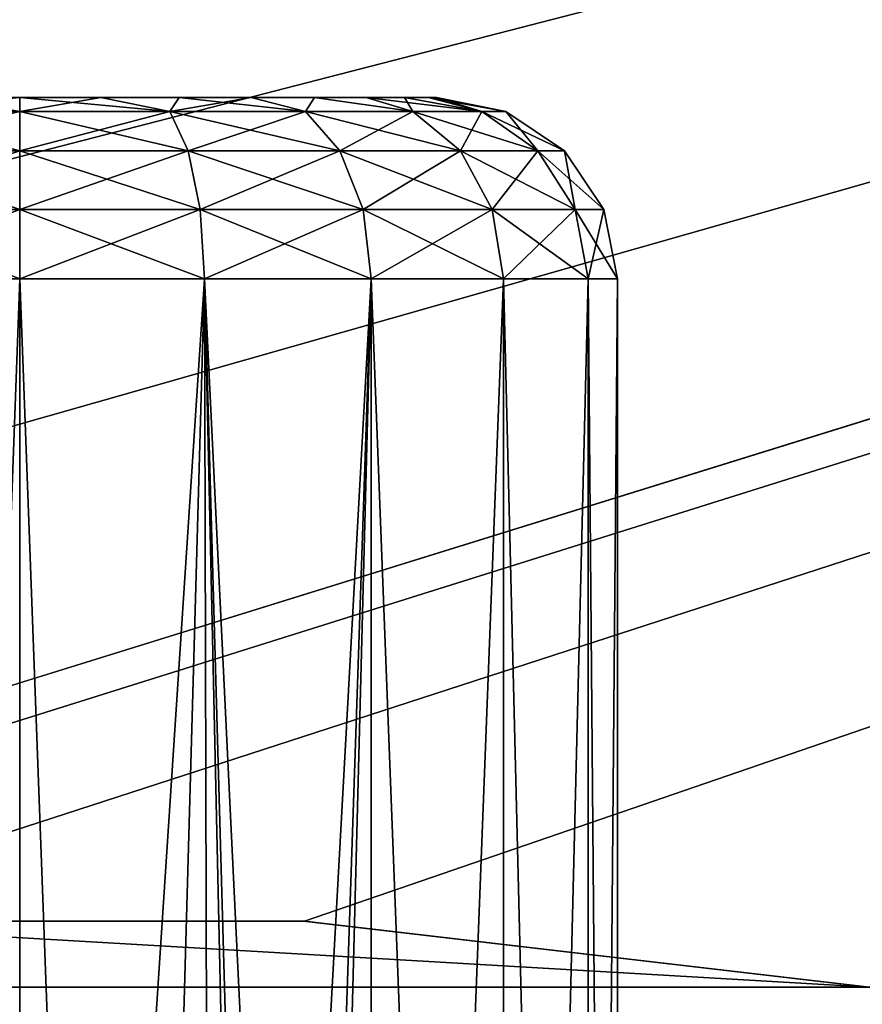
# Model space of a CAD drawing. Header units: millimetres. Extents: x -147 to 148, y -145 to 204.
# Tile 507 of 571: x 90 to 94.65, y 26.49 to 31.93. Entities that reach past the tile are written whole.
import ezdxf

# ---------------------------------------------------------------- set-up
doc = ezdxf.new("R2010")
doc.units = ezdxf.units.MM
doc.header["$LTSCALE"] = 26.699852
for name, color, linetype in [('1495', 7, 'CONTINUOUS'), ('1496', 7, 'CONTINUOUS'), ('1498', 7, 'CONTINUOUS'), ('1502', 7, 'CONTINUOUS'), ('1503', 7, 'CONTINUOUS'), ('1896', 7, 'CONTINUOUS'), ('1905', 7, 'CONTINUOUS'), ('1936', 7, 'CONTINUOUS'), ('1940', 7, 'CONTINUOUS')]:
    doc.layers.add(name, color=color, linetype=linetype)

msp = doc.modelspace()

# ---------------------------------------------------------------- linework, layer by layer
at = {"layer": '1495', "color": 7, "linetype": 'CONTINUOUS', "true_color": 0xd8d8d8}
for points in [[(89.5518, 31.5, 86.1559), (90, 31.5, 86.2), (89.5518, 31.5, 81.6441), (89.5518, 31.5, 86.1559)], [(89.5518, 31.5, 81.6441), (90, 31.5, 86.2), (90, 31.5, 81.6), (89.5518, 31.5, 81.6441)], [(90, 31.5, 81.6), (90, 31.5, 86.2), (90.4482, 31.5, 86.1559), (90, 31.5, 81.6)], [(90.4482, 31.5, 81.6441), (90, 31.5, 81.6), (90.4482, 31.5, 86.1559), (90.4482, 31.5, 81.6441)], [(90.8798, 31.5, 81.775), (90.4482, 31.5, 81.6441), (90.8798, 31.5, 86.025), (90.8798, 31.5, 81.775)], [(90.8798, 31.5, 86.025), (90.4482, 31.5, 81.6441), (90.4482, 31.5, 86.1559), (90.8798, 31.5, 86.025)], [(91.2777, 31.5, 81.9876), (90.8798, 31.5, 81.775), (91.2777, 31.5, 85.8124), (91.2777, 31.5, 81.9876)], [(91.2777, 31.5, 85.8124), (90.8798, 31.5, 81.775), (90.8798, 31.5, 86.025), (91.2777, 31.5, 85.8124)], [(91.6264, 31.5, 82.2737), (91.2777, 31.5, 81.9876), (91.6264, 31.5, 85.5263), (91.6264, 31.5, 82.2737)], [(91.6264, 31.5, 85.5263), (91.2777, 31.5, 81.9876), (91.2777, 31.5, 85.8124), (91.6264, 31.5, 85.5263)], [(91.9125, 31.5, 82.6225), (91.6264, 31.5, 82.2737), (91.9125, 31.5, 85.1775), (91.9125, 31.5, 82.6225)], [(91.9125, 31.5, 85.1775), (91.6264, 31.5, 82.2737), (91.6264, 31.5, 85.5263), (91.9125, 31.5, 85.1775)], [(92.125, 31.5, 83.0202), (91.9125, 31.5, 82.6225), (92.125, 31.5, 84.7798), (92.125, 31.5, 83.0202)], [(92.125, 31.5, 84.7798), (91.9125, 31.5, 82.6225), (91.9125, 31.5, 85.1775), (92.125, 31.5, 84.7798)], [(92.2558, 31.5, 83.4516), (92.125, 31.5, 83.0202), (92.2558, 31.5, 84.3484), (92.2558, 31.5, 83.4516)], [(92.2558, 31.5, 84.3484), (92.125, 31.5, 83.0202), (92.125, 31.5, 84.7798), (92.2558, 31.5, 84.3484)], [(92.2999, 31.5, 83.9), (92.2558, 31.5, 83.4516), (92.2558, 31.5, 84.3484), (92.2999, 31.5, 83.9)]]:
    msp.add_3dface(points, dxfattribs=at)
at = {"layer": '1496', "color": 7, "linetype": 'CONTINUOUS', "true_color": 0xd8d8d8}
for points in [[(90, 30.5, 80.6), (89.4244, 14.8852, 80.6506), (88.9802, 30.5, 80.7615), (90, 30.5, 80.6)], [(90, 30.5, 87.2), (88.9802, 30.5, 87.0385), (90, 15, 87.2), (90, 30.5, 87.2)], [(90, 15, 87.2), (88.9802, 30.5, 87.0385), (89.424, 14.885, 87.1493), (90, 15, 87.2)], [(90, 15, 80.6), (89.4244, 14.8852, 80.6506), (90, 30.5, 80.6), (90, 15, 80.6)]]:
    msp.add_3dface(points, dxfattribs=at)
at = {"layer": '1498', "color": 7, "linetype": 'CONTINUOUS', "true_color": 0xd8d8d8}
for points in [[(90, 15, 80.6), (90, 30.5, 80.6), (91.0198, 30.5, 80.7615), (90, 15, 80.6)], [(90, 15, 80.6), (91.0198, 30.5, 80.7615), (90.5797, 14.8835, 80.6513), (90, 15, 80.6)], [(90, 30.5, 87.2), (90, 15, 87.2), (90.58, 14.8833, 87.1486), (90, 30.5, 87.2)], [(90, 30.5, 87.2), (90.58, 14.8833, 87.1486), (91.0198, 30.5, 87.0385), (90, 30.5, 87.2)], [(90.5797, 14.8835, 80.6513), (91.0198, 30.5, 80.7615), (91.062, 14.5593, 80.7756), (90.5797, 14.8835, 80.6513)], [(90.58, 14.8833, 87.1486), (91.0624, 14.5589, 87.0243), (91.0198, 30.5, 87.0385), (90.58, 14.8833, 87.1486)], [(91.5, 13.494, 86.8394), (91.9397, 11.5, 86.5698), (91.0198, 30.5, 87.0385), (91.5, 13.494, 86.8394)], [(91.0198, 30.5, 87.0385), (91.9397, 11.5, 86.5698), (91.9397, 30.5, 86.5698), (91.0198, 30.5, 87.0385)], [(91.3857, 14.0744, 86.895), (91.5, 13.494, 86.8394), (91.0198, 30.5, 87.0385), (91.3857, 14.0744, 86.895)], [(91.0624, 14.5589, 87.0243), (91.3857, 14.0744, 86.895), (91.0198, 30.5, 87.0385), (91.0624, 14.5589, 87.0243)], [(91.0198, 30.5, 80.7615), (91.9397, 30.5, 81.2302), (91.062, 14.5593, 80.7756), (91.0198, 30.5, 80.7615)], [(91.062, 14.5593, 80.7756), (91.9397, 30.5, 81.2302), (91.3854, 14.0751, 80.9049), (91.062, 14.5593, 80.7756)], [(91.3854, 14.0751, 80.9049), (91.9397, 30.5, 81.2302), (91.5, 13.4951, 80.9606), (91.3854, 14.0751, 80.9049)], [(91.9397, 30.5, 81.2302), (91.9397, 11.5, 81.2302), (91.5, 13.4951, 80.9606), (91.9397, 30.5, 81.2302)], [(92.6698, 11.5, 81.9603), (91.9397, 11.5, 81.2302), (92.6698, 30.5, 81.9603), (92.6698, 11.5, 81.9603)], [(92.6698, 30.5, 81.9603), (91.9397, 11.5, 81.2302), (91.9397, 30.5, 81.2302), (92.6698, 30.5, 81.9603)], [(91.9397, 11.5, 86.5698), (92.6698, 11.5, 85.8397), (91.9397, 30.5, 86.5698), (91.9397, 11.5, 86.5698)], [(91.9397, 30.5, 86.5698), (92.6698, 11.5, 85.8397), (92.6698, 30.5, 85.8397), (91.9397, 30.5, 86.5698)], [(93.1385, 11.5, 82.8802), (92.6698, 11.5, 81.9603), (93.1385, 30.5, 82.8802), (93.1385, 11.5, 82.8802)], [(93.1385, 30.5, 82.8802), (92.6698, 11.5, 81.9603), (92.6698, 30.5, 81.9603), (93.1385, 30.5, 82.8802)], [(92.6698, 11.5, 85.8397), (93.1385, 11.5, 84.9198), (92.6698, 30.5, 85.8397), (92.6698, 11.5, 85.8397)], [(92.6698, 30.5, 85.8397), (93.1385, 11.5, 84.9198), (93.1385, 30.5, 84.9198), (92.6698, 30.5, 85.8397)], [(93.3, 11.5, 83.9), (93.1385, 11.5, 82.8802), (93.3, 30.5, 83.9), (93.3, 11.5, 83.9)], [(93.3, 30.5, 83.9), (93.1385, 11.5, 82.8802), (93.1385, 30.5, 82.8802), (93.3, 30.5, 83.9)], [(93.1385, 11.5, 84.9198), (93.3, 11.5, 83.9), (93.1385, 30.5, 84.9198), (93.1385, 11.5, 84.9198)], [(93.1385, 30.5, 84.9198), (93.3, 11.5, 83.9), (93.3, 30.5, 83.9), (93.1385, 30.5, 84.9198)]]:
    msp.add_3dface(points, dxfattribs=at)
at = {"layer": '1502', "color": 7, "linetype": 'CONTINUOUS', "true_color": 0xd8d8d8}
for points in [[(90.4482, 31.5, 86.1559), (90, 31.5, 86.2), (90.829, 31.4239, 86.4514), (90.4482, 31.5, 86.1559)], [(90, 31.5, 86.2), (90, 31.4239, 86.5827), (90.829, 31.4239, 86.4514), (90, 31.5, 86.2)], [(90, 31.5, 81.6), (90.4482, 31.5, 81.6441), (90, 31.4239, 81.2173), (90, 31.5, 81.6)], [(90, 31.4239, 81.2173), (90.4482, 31.5, 81.6441), (90.829, 31.4239, 81.3486), (90, 31.4239, 81.2173)], [(90.4482, 31.5, 81.6441), (90.8798, 31.5, 81.775), (90.829, 31.4239, 81.3486), (90.4482, 31.5, 81.6441)], [(90.8798, 31.5, 86.025), (90.4482, 31.5, 86.1559), (90.829, 31.4239, 86.4514), (90.8798, 31.5, 86.025)], [(90.8798, 31.5, 81.775), (91.2777, 31.5, 81.9876), (90.829, 31.4239, 81.3486), (90.8798, 31.5, 81.775)], [(91.2777, 31.5, 81.9876), (91.5768, 31.4239, 81.7297), (90.829, 31.4239, 81.3486), (91.2777, 31.5, 81.9876)], [(90.8798, 31.5, 86.025), (90.829, 31.4239, 86.4514), (91.5768, 31.4239, 86.0703), (90.8798, 31.5, 86.025)], [(91.2777, 31.5, 85.8124), (90.8798, 31.5, 86.025), (91.5768, 31.4239, 86.0703), (91.2777, 31.5, 85.8124)], [(91.2777, 31.5, 81.9876), (91.6264, 31.5, 82.2737), (91.5768, 31.4239, 81.7297), (91.2777, 31.5, 81.9876)], [(91.6264, 31.5, 85.5263), (91.2777, 31.5, 85.8124), (91.5768, 31.4239, 86.0703), (91.6264, 31.5, 85.5263)], [(91.6264, 31.5, 82.2737), (92.1703, 31.4239, 82.3232), (91.5768, 31.4239, 81.7297), (91.6264, 31.5, 82.2737)], [(91.6264, 31.5, 85.5263), (91.5768, 31.4239, 86.0703), (92.1703, 31.4239, 85.4768), (91.6264, 31.5, 85.5263)], [(91.6264, 31.5, 82.2737), (91.9125, 31.5, 82.6225), (92.1703, 31.4239, 82.3232), (91.6264, 31.5, 82.2737)], [(91.9125, 31.5, 85.1775), (91.6264, 31.5, 85.5263), (92.1703, 31.4239, 85.4768), (91.9125, 31.5, 85.1775)], [(91.9125, 31.5, 82.6225), (92.125, 31.5, 83.0202), (92.1703, 31.4239, 82.3232), (91.9125, 31.5, 82.6225)], [(92.125, 31.5, 84.7798), (91.9125, 31.5, 85.1775), (92.5514, 31.4239, 84.729), (92.125, 31.5, 84.7798)], [(91.9125, 31.5, 85.1775), (92.1703, 31.4239, 85.4768), (92.5514, 31.4239, 84.729), (91.9125, 31.5, 85.1775)], [(92.125, 31.5, 83.0202), (92.2558, 31.5, 83.4516), (92.5514, 31.4239, 83.071), (92.125, 31.5, 83.0202)], [(92.125, 31.5, 83.0202), (92.5514, 31.4239, 83.071), (92.1703, 31.4239, 82.3232), (92.125, 31.5, 83.0202)], [(92.2558, 31.5, 84.3484), (92.125, 31.5, 84.7798), (92.5514, 31.4239, 84.729), (92.2558, 31.5, 84.3484)], [(92.2558, 31.5, 83.4516), (92.2999, 31.5, 83.9), (92.5514, 31.4239, 83.071), (92.2558, 31.5, 83.4516)], [(92.2999, 31.5, 83.9), (92.2558, 31.5, 84.3484), (92.6827, 31.4239, 83.9), (92.2999, 31.5, 83.9)], [(92.2558, 31.5, 84.3484), (92.5514, 31.4239, 84.729), (92.6827, 31.4239, 83.9), (92.2558, 31.5, 84.3484)], [(92.2999, 31.5, 83.9), (92.6827, 31.4239, 83.9), (92.5514, 31.4239, 83.071), (92.2999, 31.5, 83.9)], [(90, 31.2068, 80.8926), (90, 31.4239, 81.2173), (90.829, 31.4239, 81.3486), (90, 31.2068, 80.8926)], [(90.9293, 31.2068, 81.0398), (90, 31.2068, 80.8926), (90.829, 31.4239, 81.3486), (90.9293, 31.2068, 81.0398)], [(90, 31.4239, 86.5827), (90, 31.2068, 86.9074), (90.9293, 31.2068, 86.7602), (90, 31.4239, 86.5827)], [(90, 31.4239, 86.5827), (90.9293, 31.2068, 86.7602), (90.829, 31.4239, 86.4514), (90, 31.4239, 86.5827)], [(90.9293, 31.2068, 86.7602), (91.7677, 31.2068, 86.333), (90.829, 31.4239, 86.4514), (90.9293, 31.2068, 86.7602)], [(90.829, 31.4239, 86.4514), (91.7677, 31.2068, 86.333), (91.5768, 31.4239, 86.0703), (90.829, 31.4239, 86.4514)], [(91.5768, 31.4239, 81.7297), (90.9293, 31.2068, 81.0398), (90.829, 31.4239, 81.3486), (91.5768, 31.4239, 81.7297)], [(91.7677, 31.2068, 81.467), (90.9293, 31.2068, 81.0398), (91.5768, 31.4239, 81.7297), (91.7677, 31.2068, 81.467)], [(91.7677, 31.2068, 86.333), (92.433, 31.2068, 85.6677), (91.5768, 31.4239, 86.0703), (91.7677, 31.2068, 86.333)], [(91.5768, 31.4239, 86.0703), (92.433, 31.2068, 85.6677), (92.1703, 31.4239, 85.4768), (91.5768, 31.4239, 86.0703)], [(92.1703, 31.4239, 82.3232), (91.7677, 31.2068, 81.467), (91.5768, 31.4239, 81.7297), (92.1703, 31.4239, 82.3232)], [(92.433, 31.2068, 82.1323), (91.7677, 31.2068, 81.467), (92.1703, 31.4239, 82.3232), (92.433, 31.2068, 82.1323)], [(92.433, 31.2068, 85.6677), (92.8602, 31.2068, 84.8293), (92.1703, 31.4239, 85.4768), (92.433, 31.2068, 85.6677)], [(92.1703, 31.4239, 85.4768), (92.8602, 31.2068, 84.8293), (92.5514, 31.4239, 84.729), (92.1703, 31.4239, 85.4768)], [(92.5514, 31.4239, 83.071), (92.433, 31.2068, 82.1323), (92.1703, 31.4239, 82.3232), (92.5514, 31.4239, 83.071)], [(92.8602, 31.2068, 82.9707), (92.433, 31.2068, 82.1323), (92.5514, 31.4239, 83.071), (92.8602, 31.2068, 82.9707)], [(92.8602, 31.2068, 84.8293), (93.0074, 31.2068, 83.9), (92.5514, 31.4239, 84.729), (92.8602, 31.2068, 84.8293)], [(92.5514, 31.4239, 84.729), (93.0074, 31.2068, 83.9), (92.6827, 31.4239, 83.9), (92.5514, 31.4239, 84.729)], [(92.6827, 31.4239, 83.9), (92.8602, 31.2068, 82.9707), (92.5514, 31.4239, 83.071), (92.6827, 31.4239, 83.9)], [(93.0074, 31.2068, 83.9), (92.8602, 31.2068, 82.9707), (92.6827, 31.4239, 83.9), (93.0074, 31.2068, 83.9)], [(90, 30.882, 80.6758), (90, 31.2068, 80.8926), (90.9293, 31.2068, 81.0398), (90, 30.882, 80.6758)], [(90.9963, 30.882, 80.8336), (90, 30.882, 80.6758), (90.9293, 31.2068, 81.0398), (90.9963, 30.882, 80.8336)], [(90, 31.2068, 86.9074), (90, 30.882, 87.1242), (90.9963, 30.882, 86.9664), (90, 31.2068, 86.9074)], [(90, 31.2068, 86.9074), (90.9963, 30.882, 86.9664), (90.9293, 31.2068, 86.7602), (90, 31.2068, 86.9074)], [(90.9963, 30.882, 86.9664), (91.8951, 30.882, 86.5084), (90.9293, 31.2068, 86.7602), (90.9963, 30.882, 86.9664)], [(90.9293, 31.2068, 86.7602), (91.8951, 30.882, 86.5084), (91.7677, 31.2068, 86.333), (90.9293, 31.2068, 86.7602)], [(91.7677, 31.2068, 81.467), (90.9963, 30.882, 80.8336), (90.9293, 31.2068, 81.0398), (91.7677, 31.2068, 81.467)], [(91.8951, 30.882, 81.2916), (90.9963, 30.882, 80.8336), (91.7677, 31.2068, 81.467), (91.8951, 30.882, 81.2916)], [(91.8951, 30.882, 86.5084), (92.6084, 30.882, 85.7951), (91.7677, 31.2068, 86.333), (91.8951, 30.882, 86.5084)], [(91.7677, 31.2068, 86.333), (92.6084, 30.882, 85.7951), (92.433, 31.2068, 85.6677), (91.7677, 31.2068, 86.333)], [(92.433, 31.2068, 82.1323), (91.8951, 30.882, 81.2916), (91.7677, 31.2068, 81.467), (92.433, 31.2068, 82.1323)], [(92.6084, 30.882, 82.0049), (91.8951, 30.882, 81.2916), (92.433, 31.2068, 82.1323), (92.6084, 30.882, 82.0049)], [(92.6084, 30.882, 85.7951), (93.0664, 30.882, 84.8963), (92.433, 31.2068, 85.6677), (92.6084, 30.882, 85.7951)], [(92.433, 31.2068, 85.6677), (93.0664, 30.882, 84.8963), (92.8602, 31.2068, 84.8293), (92.433, 31.2068, 85.6677)], [(92.8602, 31.2068, 82.9707), (92.6084, 30.882, 82.0049), (92.433, 31.2068, 82.1323), (92.8602, 31.2068, 82.9707)], [(93.0664, 30.882, 82.9037), (92.6084, 30.882, 82.0049), (92.8602, 31.2068, 82.9707), (93.0664, 30.882, 82.9037)], [(93.0664, 30.882, 84.8963), (93.2242, 30.882, 83.9), (92.8602, 31.2068, 84.8293), (93.0664, 30.882, 84.8963)], [(92.8602, 31.2068, 84.8293), (93.2242, 30.882, 83.9), (93.0074, 31.2068, 83.9), (92.8602, 31.2068, 84.8293)], [(93.0074, 31.2068, 83.9), (93.0664, 30.882, 82.9037), (92.8602, 31.2068, 82.9707), (93.0074, 31.2068, 83.9)], [(93.2242, 30.882, 83.9), (93.0664, 30.882, 82.9037), (93.0074, 31.2068, 83.9), (93.2242, 30.882, 83.9)], [(91.0198, 30.5, 80.7615), (90, 30.5, 80.6), (90.9963, 30.882, 80.8336), (91.0198, 30.5, 80.7615)], [(90, 30.5, 80.6), (90, 30.882, 80.6758), (90.9963, 30.882, 80.8336), (90, 30.5, 80.6)], [(90, 30.5, 87.2), (91.0198, 30.5, 87.0385), (90, 30.882, 87.1242), (90, 30.5, 87.2)], [(90, 30.882, 87.1242), (91.0198, 30.5, 87.0385), (90.9963, 30.882, 86.9664), (90, 30.882, 87.1242)], [(91.0198, 30.5, 87.0385), (91.9397, 30.5, 86.5698), (90.9963, 30.882, 86.9664), (91.0198, 30.5, 87.0385)], [(90.9963, 30.882, 86.9664), (91.9397, 30.5, 86.5698), (91.8951, 30.882, 86.5084), (90.9963, 30.882, 86.9664)], [(91.8951, 30.882, 81.2916), (91.0198, 30.5, 80.7615), (90.9963, 30.882, 80.8336), (91.8951, 30.882, 81.2916)], [(91.9397, 30.5, 81.2302), (91.0198, 30.5, 80.7615), (91.8951, 30.882, 81.2916), (91.9397, 30.5, 81.2302)], [(91.9397, 30.5, 86.5698), (92.6698, 30.5, 85.8397), (91.8951, 30.882, 86.5084), (91.9397, 30.5, 86.5698)], [(91.8951, 30.882, 86.5084), (92.6698, 30.5, 85.8397), (92.6084, 30.882, 85.7951), (91.8951, 30.882, 86.5084)], [(92.6084, 30.882, 82.0049), (91.9397, 30.5, 81.2302), (91.8951, 30.882, 81.2916), (92.6084, 30.882, 82.0049)], [(92.6698, 30.5, 81.9603), (91.9397, 30.5, 81.2302), (92.6084, 30.882, 82.0049), (92.6698, 30.5, 81.9603)], [(92.6698, 30.5, 85.8397), (93.1385, 30.5, 84.9198), (92.6084, 30.882, 85.7951), (92.6698, 30.5, 85.8397)], [(92.6084, 30.882, 85.7951), (93.1385, 30.5, 84.9198), (93.0664, 30.882, 84.8963), (92.6084, 30.882, 85.7951)], [(93.0664, 30.882, 82.9037), (92.6698, 30.5, 81.9603), (92.6084, 30.882, 82.0049), (93.0664, 30.882, 82.9037)], [(93.1385, 30.5, 82.8802), (92.6698, 30.5, 81.9603), (93.0664, 30.882, 82.9037), (93.1385, 30.5, 82.8802)], [(93.1385, 30.5, 84.9198), (93.3, 30.5, 83.9), (93.0664, 30.882, 84.8963), (93.1385, 30.5, 84.9198)], [(93.0664, 30.882, 84.8963), (93.3, 30.5, 83.9), (93.2242, 30.882, 83.9), (93.0664, 30.882, 84.8963)], [(93.2242, 30.882, 83.9), (93.1385, 30.5, 82.8802), (93.0664, 30.882, 82.9037), (93.2242, 30.882, 83.9)], [(93.3, 30.5, 83.9), (93.1385, 30.5, 82.8802), (93.2242, 30.882, 83.9), (93.3, 30.5, 83.9)]]:
    msp.add_3dface(points, dxfattribs=at)
at = {"layer": '1503', "color": 7, "linetype": 'CONTINUOUS', "true_color": 0xd8d8d8}
for points in [[(89.5518, 31.5, 86.1559), (89.171, 31.4239, 86.4514), (90, 31.4239, 86.5827), (89.5518, 31.5, 86.1559)], [(89.5518, 31.5, 81.6441), (90, 31.5, 81.6), (89.171, 31.4239, 81.3486), (89.5518, 31.5, 81.6441)], [(90, 31.5, 81.6), (90, 31.4239, 81.2173), (89.171, 31.4239, 81.3486), (90, 31.5, 81.6)], [(90, 31.5, 86.2), (89.5518, 31.5, 86.1559), (90, 31.4239, 86.5827), (90, 31.5, 86.2)], [(90, 31.2068, 80.8926), (89.0707, 31.2068, 81.0398), (90, 31.4239, 81.2173), (90, 31.2068, 80.8926)], [(90, 31.4239, 81.2173), (89.0707, 31.2068, 81.0398), (89.171, 31.4239, 81.3486), (90, 31.4239, 81.2173)], [(89.0707, 31.2068, 86.7602), (90, 31.2068, 86.9074), (89.171, 31.4239, 86.4514), (89.0707, 31.2068, 86.7602)], [(89.171, 31.4239, 86.4514), (90, 31.2068, 86.9074), (90, 31.4239, 86.5827), (89.171, 31.4239, 86.4514)], [(90, 30.882, 80.6758), (89.0037, 30.882, 80.8336), (90, 31.2068, 80.8926), (90, 30.882, 80.6758)], [(90, 31.2068, 80.8926), (89.0037, 30.882, 80.8336), (89.0707, 31.2068, 81.0398), (90, 31.2068, 80.8926)], [(89.0037, 30.882, 86.9664), (90, 30.882, 87.1242), (89.0707, 31.2068, 86.7602), (89.0037, 30.882, 86.9664)], [(89.0707, 31.2068, 86.7602), (90, 30.882, 87.1242), (90, 31.2068, 86.9074), (89.0707, 31.2068, 86.7602)], [(90, 30.5, 80.6), (88.9802, 30.5, 80.7615), (90, 30.882, 80.6758), (90, 30.5, 80.6)], [(90, 30.882, 80.6758), (88.9802, 30.5, 80.7615), (89.0037, 30.882, 80.8336), (90, 30.882, 80.6758)], [(88.9802, 30.5, 87.0385), (90, 30.5, 87.2), (89.0037, 30.882, 86.9664), (88.9802, 30.5, 87.0385)], [(89.0037, 30.882, 86.9664), (90, 30.5, 87.2), (90, 30.882, 87.1242), (89.0037, 30.882, 86.9664)]]:
    msp.add_3dface(points, dxfattribs=at)
at = {"layer": '1896', "color": 7, "linetype": 'CONTINUOUS', "true_color": 0xd8d8d8}
for points in [[(90, 24.1, 26.9), (92.9147, 23.9225, 26.9), (-145.5, 45.5, 26.9), (90, 24.1, 26.9)], [(-145.5, 45.5, 26.9), (92.9147, 23.9225, 26.9), (145.5, 45.5, 26.9), (-145.5, 45.5, 26.9)], [(92.9147, 23.9225, 26.9), (95.7646, 23.4, 26.9), (145.5, 45.5, 26.9), (92.9147, 23.9225, 26.9)]]:
    msp.add_3dface(points, dxfattribs=at)
at = {"layer": '1905', "color": 7, "linetype": 'CONTINUOUS', "true_color": 0xd8d8d8}
for points in [[(145.5, 45.5, 25.9), (-3.3799, 27.2906, 25.9), (-145.5, 45.5, 25.9), (145.5, 45.5, 25.9)], [(-0.2076, 27.499, 25.9), (-3.3799, 27.2906, 25.9), (145.5, 45.5, 25.9), (-0.2076, 27.499, 25.9)], [(2.977, 27.3379, 25.9), (-0.2076, 27.499, 25.9), (145.5, 45.5, 25.9), (2.977, 27.3379, 25.9)], [(6.1108, 26.8117, 25.9), (2.977, 27.3379, 25.9), (145.5, 45.5, 25.9), (6.1108, 26.8117, 25.9)], [(9.171, 25.9257, 25.9), (6.1108, 26.8117, 25.9), (145.5, 45.5, 25.9), (9.171, 25.9257, 25.9)], [(12.1048, 24.6916, 25.9), (9.171, 25.9257, 25.9), (145.5, 45.5, 25.9), (12.1048, 24.6916, 25.9)], [(14.8736, 23.1303, 25.9), (12.1048, 24.6916, 25.9), (145.5, 45.5, 25.9), (14.8736, 23.1303, 25.9)], [(17.4512, 21.2528, 25.9), (14.8736, 23.1303, 25.9), (145.5, 45.5, 25.9), (17.4512, 21.2528, 25.9)], [(19.7863, 19.0974, 25.9), (17.4512, 21.2528, 25.9), (145.5, 45.5, 25.9), (19.7863, 19.0974, 25.9)], [(21.8625, 16.6818, 25.9), (19.7863, 19.0974, 25.9), (145.5, 45.5, 25.9), (21.8625, 16.6818, 25.9)], [(23.6432, 14.0429, 25.9), (21.8625, 16.6818, 25.9), (145.5, 45.5, 25.9), (23.6432, 14.0429, 25.9)], [(25.1061, 11.2212, 25.9), (23.6432, 14.0429, 25.9), (145.5, 45.5, 25.9), (25.1061, 11.2212, 25.9)], [(25.1061, 11.2212, 25.9), (145.5, 45.5, 25.9), (82.2579, 25.8661, 25.9), (25.1061, 11.2212, 25.9)], [(82.2579, 25.8661, 25.9), (145.5, 45.5, 25.9), (85.3124, 26.5892, 25.9), (82.2579, 25.8661, 25.9)], [(85.3124, 26.5892, 25.9), (145.5, 45.5, 25.9), (88.4274, 26.9539, 25.9), (85.3124, 26.5892, 25.9)], [(88.4274, 26.9539, 25.9), (145.5, 45.5, 25.9), (91.5726, 26.9539, 25.9), (88.4274, 26.9539, 25.9)], [(91.5726, 26.9539, 25.9), (145.5, 45.5, 25.9), (94.6876, 26.5892, 25.9), (91.5726, 26.9539, 25.9)]]:
    msp.add_3dface(points, dxfattribs=at)
at = {"layer": '1936', "color": 7, "linetype": 'CONTINUOUS', "true_color": 0xd8d8d8}
for points in [[(88.433, 26.9538, 22.9), (94.6911, 26.5892, 22.9), (85.3089, 26.5892, 22.9), (88.433, 26.9538, 22.9)], [(91.567, 26.9538, 22.9), (94.6911, 26.5892, 22.9), (88.433, 26.9538, 22.9), (91.567, 26.9538, 22.9)], [(85.3089, 26.5892, 22.9), (97.7431, 25.8649, 22.9), (82.2569, 25.8649, 22.9), (85.3089, 26.5892, 22.9)], [(94.6911, 26.5892, 22.9), (97.7431, 25.8649, 22.9), (85.3089, 26.5892, 22.9), (94.6911, 26.5892, 22.9)]]:
    msp.add_3dface(points, dxfattribs=at)
at = {"layer": '1940', "color": 7, "linetype": 'CONTINUOUS', "true_color": 0xd8d8d8}
for points in [[(88.4274, 26.9539, 25.9), (91.5726, 26.9539, 25.9), (88.433, 26.9538, 22.9), (88.4274, 26.9539, 25.9)], [(91.5726, 26.9539, 25.9), (91.567, 26.9538, 22.9), (88.433, 26.9538, 22.9), (91.5726, 26.9539, 25.9)], [(91.5726, 26.9539, 25.9), (94.6876, 26.5892, 25.9), (91.567, 26.9538, 22.9), (91.5726, 26.9539, 25.9)], [(94.6876, 26.5892, 25.9), (94.6911, 26.5892, 22.9), (91.567, 26.9538, 22.9), (94.6876, 26.5892, 25.9)]]:
    msp.add_3dface(points, dxfattribs=at)

doc.saveas('drawing.dxf')
